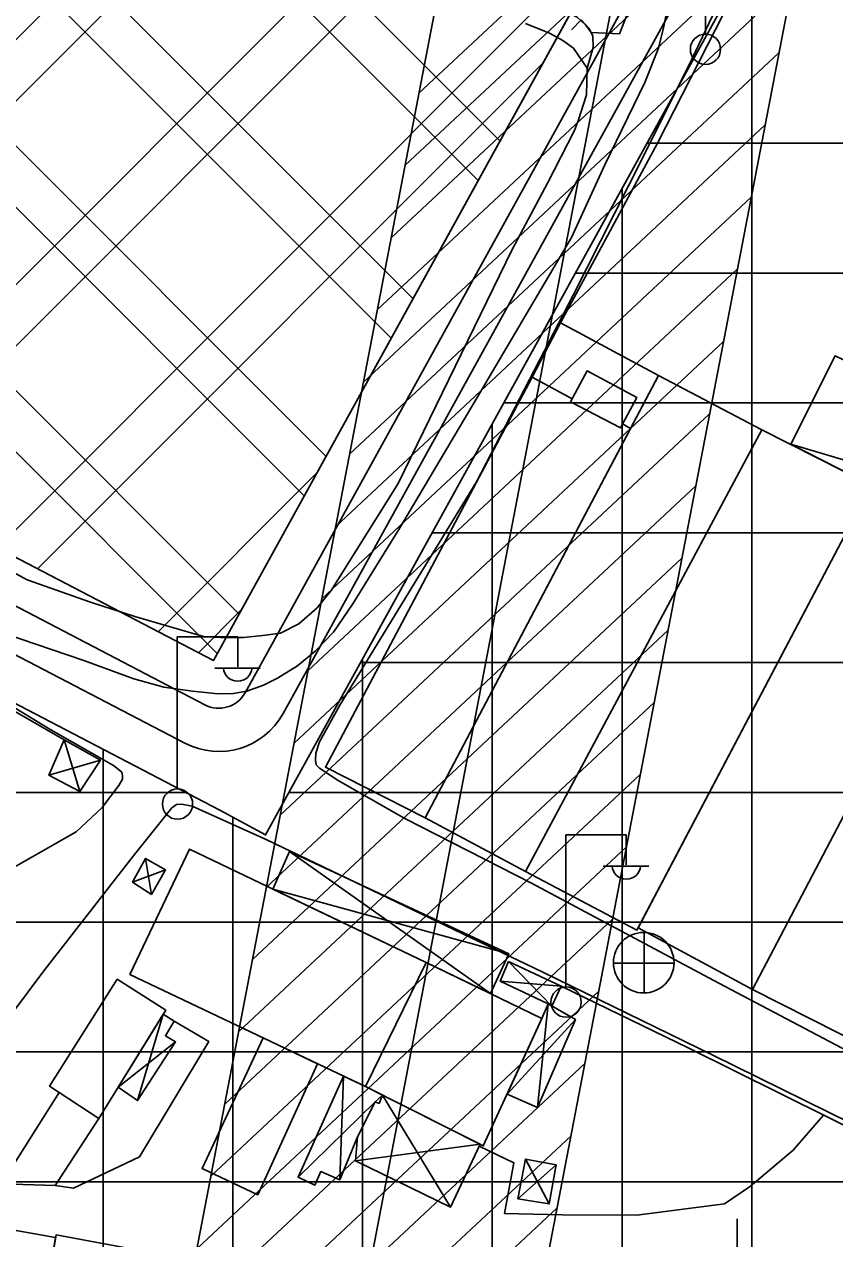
# Model space of a CAD drawing. Extents: x 417995 to 421451, y 4454518 to 4458015.
# Drawn here: x 419917.6 to 420011.3, y 4455510.2 to 4455650.5 of the extents above; entities that cross this region are included whole.
import ezdxf

# ---------------------------------------------------------------- set-up
doc = ezdxf.new("R2010")
doc.units = 0
for name, color, linetype in [('ADAKENARI', 7, 'Continuous'), ('B_Betonzemin', 7, 'Continuous'), ('B_Imalat', 7, 'Continuous'), ('B_Sundurma', 7, 'Continuous'), ('B_Teras', 7, 'Continuous'), ('B_Ticari', 7, 'Continuous'), ('KALDIRIM_FAT', 7, 'Continuous'), ('P_Grid', 7, 'Continuous'), ('PL_K_DEPOLAMA', 7, 'Continuous'), ('PL_TİCARET', 7, 'Continuous'), ('S_Cad_Sok_Lambasi', 7, 'Continuous'), ('S_Elektrik_Diregi', 7, 'Continuous'), ('S_Rogar_Kapagi', 7, 'Continuous'), ('Sev_Sevalti', 7, 'Continuous'), ('Sev_Sevustu', 7, 'Continuous'), ('Sev_Tarama', 7, 'Continuous'), ('Sinir_Cit_bir_taraf', 7, 'Continuous'), ('Sinir_Duvar_tek_tarafa_ait', 7, 'Continuous'), ('Sinir_itirazli_Mulkiyet', 7, 'Continuous'), ('Sinir_Tel_bir_taraf', 7, 'Continuous'), ('TA_ENH_154', 7, 'Continuous'), ('TA_ENH_KORUMA', 7, 'Continuous'), ('TA_ENH_TARAMA', 7, 'Continuous'), ('TRFAT_DEPOLAMA', 7, 'Continuous'), ('TRFAT_TİCARET', 7, 'Continuous'), ('Yol_Sose', 7, 'Continuous')]:
    doc.layers.add(name, color=color, linetype=linetype)

msp = doc.modelspace()

# ---------------------------------------------------------------- linework, layer by layer
at = {"layer": 'ADAKENARI'}
for p, q in [((419939.44, 4455577), (420029.83, 4455740.78)), ((419945.46, 4455556.86), (420043.17, 4455733.9)), ((419891.81, 4455601.83), (419939.44, 4455577)), ((419885.9, 4455587.99), (419940.17, 4455559.7)), ((419940.17, 4455559.7), (419945.46, 4455556.86))]:
    msp.add_line(p, q, dxfattribs=at)
at = {"layer": 'B_Betonzemin'}
msp.add_lwpolyline([(419934.9, 4455535.33), (419938.9, 4455532.99), (419930.89, 4455519.66), (419923.27, 4455516.03), (419921.12, 4455516.34)], dxfattribs=at)
at = {"layer": 'B_Imalat'}
for points in [[(419976.3, 4455609.74), (419979.56, 4455616.04), (419990.88, 4455609.95), (419987.65, 4455603.8), (419963.9, 4455558.81), (419952.39, 4455564.7)], [(419990.88, 4455609.95), (420002.83, 4455603.68), (419975.5, 4455552.63), (419963.9, 4455558.81)], [(419975.5, 4455552.63), (419988.41, 4455545.86), (420015.47, 4455597.26), (420002.83, 4455603.68)], [(419988.53, 4455546.1), (420001.75, 4455539), (420028.64, 4455590.16), (420015.47, 4455597.26)], [(420028.64, 4455590.16), (420041.93, 4455583.21), (420015.09, 4455532.25), (420001.75, 4455539)]]:
    msp.add_lwpolyline(points, close=True, dxfattribs=at)
at = {"layer": 'B_Sundurma'}
for p, q in [((420006.18, 4455601.99), (420065.39, 4455584.48)), ((419923.97, 4455561.88), (419922.18, 4455567.85)), ((419920.42, 4455563.74), (419926.37, 4455565.49)), ((419948.24, 4455554.92), (419971.47, 4455538.52)), ((419932.28, 4455549.95), (419931.58, 4455554.14)), ((419933.91, 4455552.8), (419930.09, 4455551.41)), ((419946.32, 4455550.6), (419973.58, 4455543.12)), ((419973.55, 4455542.24), (419978.56, 4455537.07)), ((419972.59, 4455539.95), (419979.64, 4455539.38)), ((419978.12, 4455537.32), (419976.89, 4455525.37)), ((419933.63, 4455536.14), (419930.67, 4455526.16)), ((419981.28, 4455535.53), (419973.38, 4455526.9)), ((419935.05, 4455532.93), (419928.41, 4455527.71)), ((419954.04, 4455517.01), (419954.46, 4455528.98)), ((419949.22, 4455517.3), (419958.14, 4455526.02)), ((419958.14, 4455526.02), (419959, 4455526.77)), ((419959, 4455526.77), (419966.85, 4455513.84)), ((419970.26, 4455521.11), (419955.85, 4455519.2)), ((419974.65, 4455514.82), (419979.07, 4455518.73)), ((419975.5, 4455519.39), (419978.27, 4455514.22))]:
    msp.add_line(p, q, dxfattribs=at)
for points in [[(420016.14, 4455609.89), (420011.31, 4455612.2), (420006.18, 4455601.99), (420015.47, 4455597.26), (420028.64, 4455590.16), (420040.79, 4455583.8), (420042.36, 4455587.31), (420060.57, 4455578.66), (420060.91, 4455579.2), (420062.48, 4455578.5), (420064.67, 4455583.01), (420065.39, 4455584.48), (420054.03, 4455590.38), (420042.98, 4455596.05), (420029.51, 4455602.91), (420016.14, 4455609.89)], [(419923.97, 4455561.88), (419920.42, 4455563.74), (419922.18, 4455567.85), (419926.37, 4455565.49)], [(419946.32, 4455550.6), (419948.24, 4455554.92), (419973.58, 4455543.12), (419971.47, 4455538.52), (419964.02, 4455542.13)], [(419932.28, 4455549.95), (419933.91, 4455552.8), (419931.58, 4455554.14), (419930.09, 4455551.41)], [(419973.55, 4455542.24), (419972.59, 4455539.95), (419978.12, 4455537.32), (419978.56, 4455537.07), (419979.64, 4455539.38)], [(419977.39, 4455535.65), (419978.12, 4455537.32), (419981.28, 4455535.53), (419976.89, 4455525.37), (419973.38, 4455526.9), (419977.39, 4455535.65)], [(419933.63, 4455536.14), (419934.9, 4455535.33), (419933.89, 4455533.64), (419935.05, 4455532.93), (419930.67, 4455526.16), (419928.41, 4455527.71)], [(419956.08, 4455521.98), (419954.04, 4455517.01), (419951.86, 4455517.95), (419951.15, 4455516.37), (419949.22, 4455517.3), (419954.46, 4455528.98), (419957.01, 4455527.78), (419959, 4455526.77), (419958.58, 4455525.83), (419958.14, 4455526.02)], [(419970.26, 4455521.11), (419959, 4455526.77), (419958.58, 4455525.83), (419958.14, 4455526.02), (419956.08, 4455521.98), (419955.85, 4455519.2), (419966.85, 4455513.84)], [(419974.65, 4455514.82), (419975.5, 4455519.39), (419979.07, 4455518.73), (419978.27, 4455514.22)]]:
    msp.add_lwpolyline(points, close=True, dxfattribs=at)
at = {"layer": 'B_Teras'}
for points in [[(419986.72, 4455604.34), (419987.65, 4455603.8), (419963.9, 4455558.81), (419952.39, 4455564.7), (419976.3, 4455609.74), (419980.91, 4455607.25), (419980.71, 4455606.89), (419986.49, 4455603.91)], [(419980.71, 4455606.89), (419982.63, 4455610.47), (419988.38, 4455607.4), (419986.49, 4455603.91)]]:
    msp.add_lwpolyline(points, close=True, dxfattribs=at)
at = {"layer": 'B_Ticari'}
for points in [[(419929.75, 4455540.71), (419957.01, 4455527.78), (419964.02, 4455542.13), (419936.67, 4455555.21)], [(419964.02, 4455542.13), (419977.39, 4455535.65), (419970.64, 4455520.92), (419957.01, 4455527.78)], [(419928.32, 4455540.2), (419920.49, 4455527.83), (419926.18, 4455524.1), (419933.92, 4455536.61)], [(419951.48, 4455530.4), (419944.56, 4455515.28), (419938.13, 4455518.32), (419945.17, 4455533.39)], [(419918.76, 4455495.67), (419918.73, 4455495.26), (419900.71, 4455498.61), (419903.51, 4455513.47), (419921.18, 4455510.33)], [(419918.76, 4455495.67), (419939.73, 4455491.81), (419942.35, 4455506.71), (419921.23, 4455510.64)]]:
    msp.add_lwpolyline(points, close=True, dxfattribs=at)
at = {"layer": 'KALDIRIM_FAT'}
for p, q in [((419943.11, 4455573.29), (420034.28, 4455738.49)), ((419947.48, 4455570.88), (420038.73, 4455736.19)), ((419889.84, 4455597.22), (419938.43, 4455571.88)), ((419887.87, 4455592.6), (419936.12, 4455567.45))]:
    msp.add_line(p, q, dxfattribs=at)
for radius in [3.49, 8.49]:
    msp.add_arc((419940.05, 4455574.98), radius, 242.4655, 331.1045, dxfattribs=at)
at = {"layer": 'P_Grid'}
msp.add_line((420000, 4455512.5), (420000, 4455503.12), dxfattribs=at)
at = {"layer": 'PL_K_DEPOLAMA'}
msp.add_lwpolyline([(420022.37, 4455953.81), (420113.83, 4455915.99), (420029.83, 4455740.78), (419939.44, 4455577), (419891.81, 4455601.83), (419864.61, 4455611.04), (419832.33, 4455624.4)], dxfattribs=at)
at = {"layer": 'PL_TİCARET'}
for points in [[(420151.45, 4455961.22), (420137.18, 4455930.24), (420134.21, 4455923.79), (420043.17, 4455733.9), (419945.46, 4455556.86), (419940.17, 4455559.7)], [(419940.17, 4455559.7), (419885.9, 4455587.99), (419859.33, 4455596.99), (419827.67, 4455610.1)]]:
    msp.add_lwpolyline(points, dxfattribs=at)
at = {"layer": 'S_Cad_Sok_Lambasi'}
msp.add_line((419996.33, 4455649.39), (419996.33, 4455664.07), dxfattribs=at)
msp.add_circle((419996.33, 4455647.64), 1.75, dxfattribs=at)
at = {"layer": 'S_Elektrik_Diregi'}
for p, q in [((419935.24, 4455562.26), (419935.24, 4455579.76)), ((419935.24, 4455579.76), (419942.24, 4455579.76)), ((419942.24, 4455576.26), (419942.24, 4455579.76)), ((419939.58, 4455576.12), (419944.83, 4455576.12)), ((419980.17, 4455539.38), (419980.17, 4455556.88)), ((419980.17, 4455556.88), (419987.17, 4455556.88)), ((419987.17, 4455553.38), (419987.17, 4455556.88)), ((419984.51, 4455553.24), (419989.76, 4455553.24))]:
    msp.add_line(p, q, dxfattribs=at)
for centre in [(419935.28, 4455560.42), (419980.21, 4455537.54)]:
    msp.add_circle(centre, 1.75, dxfattribs=at)
for centre in [(419942.24, 4455576.27), (419987.18, 4455553.39)]:
    msp.add_arc(centre, 1.66, 184.8384, 355.1464, dxfattribs=at)
at = {"layer": 'S_Rogar_Kapagi'}
for p, q in [((419989.24, 4455538.56), (419989.24, 4455545.56)), ((419985.67, 4455542.02), (419992.67, 4455542.02))]:
    msp.add_line(p, q, dxfattribs=at)
msp.add_circle((419989.19, 4455542.09), 3.5, dxfattribs=at)
at = {"layer": 'Sev_Sevalti'}
msp.add_lwpolyline([(419975.5, 4455650.61), (419978.29, 4455649.48), (419979.84, 4455648.66), (419981.07, 4455647.75), (419982.66, 4455645.46)], dxfattribs=at)
at = {"layer": 'Sev_Sevustu'}
msp.add_lwpolyline([(419982.66, 4455645.46), (419983.34, 4455647.83), (419983.29, 4455649.17), (419982.89, 4455650.03), (419981.94, 4455651.04)], dxfattribs=at)
at = {"layer": 'Sev_Tarama'}
msp.add_line((419981.94, 4455651.04), (419980.82, 4455649.89), dxfattribs=at)
at = {"layer": 'Sinir_Cit_bir_taraf'}
for points in [[(419979.64, 4455539.38), (419994.4, 4455532.22), (420015.9, 4455521.53), (420028.93, 4455514.99), (420050.9, 4455502.8)], [(420009.98, 4455524.47), (420006.45, 4455520.44), (420001.54, 4455516.26), (419998.54, 4455514.24), (419988.39, 4455512.9), (419979.75, 4455512.97), (419973.09, 4455513.09), (419974.18, 4455518.97), (419970.16, 4455520.9)]]:
    msp.add_lwpolyline(points, dxfattribs=at)
at = {"layer": 'Sinir_Duvar_tek_tarafa_ait'}
for points in [[(419979.56, 4455616.04), (419990.79, 4455636.79), (420004.14, 4455663), (420012.77, 4455679.79), (420031.49, 4455669.61), (420038.52, 4455665.85)], [(419892.09, 4455585.16), (419908.57, 4455575.66), (419922.18, 4455567.85)], [(419926.18, 4455524.1), (419921.12, 4455516.34), (419914.94, 4455516.53), (419921.61, 4455527.09)]]:
    msp.add_lwpolyline(points, dxfattribs=at)
at = {"layer": 'Sinir_itirazli_Mulkiyet'}
msp.add_lwpolyline([(419912.55, 4455589.22), (419917.89, 4455586.33), (419925.22, 4455583.74), (419930.36, 4455582.11), (419938.27, 4455579.77), (419940.24, 4455579.65), (419942.91, 4455579.67), (419945.13, 4455579.89), (419947.18, 4455580.15), (419949.3, 4455581.25), (419951.42, 4455583.1), (419953.06, 4455585.09), (419960.78, 4455597.46), (419973.99, 4455624.49), (419978.07, 4455632.17), (419981.17, 4455638.27), (419981.66, 4455639.48), (419982.58, 4455642.37), (419982.66, 4455645.46)], dxfattribs=at)
at = {"layer": 'Sinir_Tel_bir_taraf'}
msp.add_lwpolyline([(419993.64, 4455666.05), (419989.34, 4455657.05), (419986.38, 4455649.42), (419983.1, 4455649.58), (419982.51, 4455650.44), (419981.48, 4455651.36), (419979.23, 4455652.51), (419976.31, 4455653.66), (419973.43, 4455654.51), (419969.2, 4455655.75), (419964.47, 4455657.15), (419959.68, 4455658.43), (419955.2, 4455659.52), (419950.21, 4455660.73), (419945.88, 4455661.79), (419942.41, 4455662.64), (419940.3, 4455663.22), (419938.4, 4455664.16), (419936.85, 4455665.06), (419935.52, 4455666.2), (419933.97, 4455667.35), (419933.08, 4455668.59)], dxfattribs=at)
at = {"layer": 'TA_ENH_154'}
msp.add_lwpolyline([(419862.83, 4455014.24), (420170.14, 4456613.6), (420230.68, 4456928.68), (420176.89, 4457440.84), (420133.44, 4457787.81)], dxfattribs=at)
at = {"layer": 'TA_ENH_KORUMA'}
msp.add_line((419842.5, 4455014.45), (420150.5, 4456617.38), dxfattribs=at)
msp.add_lwpolyline([(420153.62, 4457787.6), (420196.76, 4457443.12), (420250.88, 4456927.82), (420189.78, 4456609.83), (419883.15, 4455014.02)], dxfattribs=at)
at = {"layer": 'TA_ENH_TARAMA'}
for p, q in [((419963.18, 4455642.55), (420012.83, 4455688.95)), ((419961.58, 4455634.2), (420011.23, 4455680.61)), ((419959.98, 4455625.86), (420009.63, 4455672.26)), ((419958.37, 4455617.52), (420008.03, 4455663.92)), ((419956.77, 4455609.18), (420006.42, 4455655.58)), ((419955.17, 4455600.84), (420004.82, 4455647.24)), ((419953.57, 4455592.49), (420003.22, 4455638.9)), ((419951.96, 4455584.15), (420001.61, 4455630.55)), ((419950.36, 4455575.81), (420000.01, 4455622.21)), ((419948.76, 4455567.47), (419998.41, 4455613.87)), ((419947.15, 4455559.12), (419996.81, 4455605.53)), ((419945.55, 4455550.78), (419995.2, 4455597.18)), ((419943.95, 4455542.44), (419993.6, 4455588.84)), ((419942.35, 4455534.1), (419992, 4455580.5)), ((419940.74, 4455525.76), (419990.39, 4455572.16)), ((419939.14, 4455517.41), (419988.79, 4455563.82)), ((419937.54, 4455509.07), (419987.19, 4455555.47)), ((419935.93, 4455500.73), (419985.59, 4455547.13)), ((419934.33, 4455492.39), (419983.98, 4455538.79)), ((419932.73, 4455484.04), (419982.38, 4455530.45)), ((419931.13, 4455475.7), (419980.78, 4455522.1)), ((419929.52, 4455467.36), (419979.17, 4455513.76))]:
    msp.add_line(p, q, dxfattribs=at)
at = {"layer": 'TRFAT_DEPOLAMA'}
for p, q in [((419875.28, 4455607.43), (420049.36, 4455781.5)), ((419880.57, 4455605.64), (420042.85, 4455767.92)), ((419847.52, 4455762.09), (419972.57, 4455637.03)), ((419846.07, 4455756.46), (419970.06, 4455632.47)), ((419844.76, 4455736.56), (419962.52, 4455618.81)), ((419846.46, 4455727.79), (419960, 4455614.25)), ((419895.86, 4455599.72), (420021.11, 4455724.97)), ((419900.51, 4455597.29), (420012.4, 4455709.19)), ((419852.37, 4455700.66), (419952.46, 4455600.58)), ((419852.69, 4455693.28), (419949.94, 4455596.02)), ((419850.34, 4455674.42), (419942.4, 4455582.36)), ((419848.77, 4455668.91), (419939.88, 4455577.8)), ((419914.45, 4455590.02), (419986.27, 4455661.84)), ((419919.1, 4455587.6), (419977.56, 4455646.06)), ((419933.04, 4455580.33), (419951.43, 4455598.72)), ((419937.69, 4455577.91), (419942.72, 4455582.94))]:
    msp.add_line(p, q, dxfattribs=at)
at = {"layer": 'TRFAT_TİCARET'}
for p, q in [((420001.68, 4455136.59), (420001.68, 4455658.72)), ((419989.57, 4455636.77), (420215.47, 4455636.77)), ((419986.68, 4455124.32), (419986.68, 4455631.54)), ((419981.29, 4455621.77), (420076.85, 4455621.77)), ((419973.01, 4455606.77), (420076.85, 4455606.77)), ((419971.68, 4455112.05), (419971.68, 4455604.36)), ((419964.73, 4455591.77), (420213.06, 4455591.77)), ((419956.45, 4455576.77), (420212.31, 4455576.77)), ((419956.68, 4455127.52), (419956.68, 4455577.19)), ((419926.68, 4455159.75), (419926.68, 4455566.73)), ((419807.59, 4455561.77), (419936.19, 4455561.77)), ((419948.17, 4455561.77), (420211.55, 4455561.77)), ((419941.68, 4455143.64), (419941.68, 4455558.89)), ((419808.48, 4455546.77), (420188.98, 4455546.77)), ((419809.38, 4455531.77), (420182.35, 4455531.77)), ((419810.28, 4455516.77), (420175.72, 4455516.77))]:
    msp.add_line(p, q, dxfattribs=at)
at = {"layer": 'Yol_Sose'}
for points in [[(420057.33, 4455508.38), (420041.82, 4455516.58), (420024.85, 4455525.52), (419997.87, 4455539.71), (419976.23, 4455551.29), (419961.57, 4455558.75), (419953.85, 4455563.13), (419951.69, 4455564.56), (419951.32, 4455564.94), (419951.24, 4455565.49), (419951.29, 4455566.3), (419951.71, 4455567.62), (419954.04, 4455571.85), (419969.86, 4455597.66), (419980.98, 4455619.16), (419987.42, 4455631.85), (419994.37, 4455645.68), (420005.6, 4455669.21), (420016.26, 4455689.71), (420024.2, 4455704.29), (420035.81, 4455725.21), (420042.78, 4455738.4), (420055.09, 4455761.37), (420076.27, 4455802.87)], [(419991.96, 4455652.62), (419991.48, 4455650.11), (419990.9, 4455647.75), (419989.31, 4455643.78), (419984.71, 4455634.27), (419980.83, 4455625.9), (419969.93, 4455607.39), (419960.97, 4455592.35), (419955.57, 4455583.56), (419953.31, 4455580.29), (419951.18, 4455578.09), (419949.16, 4455576.39), (419946.84, 4455574.96), (419945.22, 4455574.16), (419943.31, 4455573.46), (419941.73, 4455573.18), (419940, 4455573.14), (419937.02, 4455573.47), (419933.69, 4455573.91), (419930.23, 4455574.89), (419924.45, 4455577.02), (419915.27, 4455580.12)], [(419904.4, 4455578.86), (419920.64, 4455569.01), (419927.89, 4455564.86), (419928.41, 4455564.47), (419928.84, 4455564.09), (419928.92, 4455563.73), (419928.93, 4455563.28), (419928.51, 4455562.55), (419926.57, 4455560.02), (419923.57, 4455557.21), (419914.45, 4455552.05)], [(419901.75, 4455508.51), (419903.05, 4455516.09), (419903.41, 4455518.37), (419903.73, 4455519.08), (419904.39, 4455520.45), (419907.7, 4455524.92), (419919.7, 4455541.01), (419930.16, 4455554.4), (419934.63, 4455559.97), (419934.89, 4455560.19), (419935.18, 4455560.37), (419935.78, 4455560.39), (419936.96, 4455560.16), (419945.6, 4455556.3), (419977.53, 4455541.01), (419997.09, 4455531.46), (420015.86, 4455522.19), (420042.53, 4455508.25)]]:
    msp.add_lwpolyline(points, dxfattribs=at)

doc.saveas('drawing.dxf')
